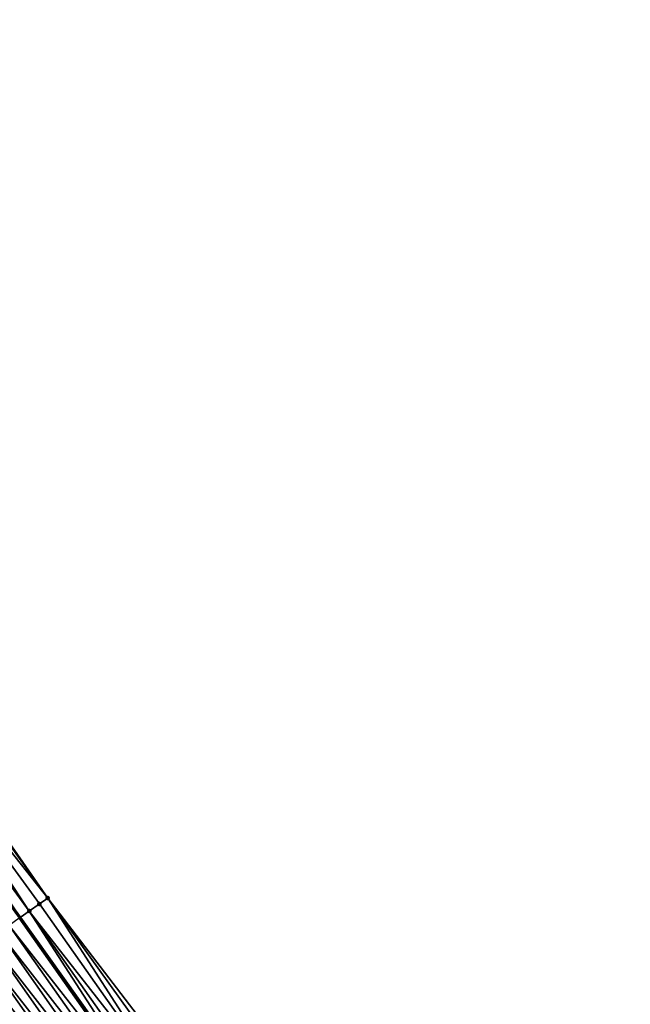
# Model space of a CAD drawing. Header units: feet. Extents: x 2017353 to 2024169, y 808050 to 818690.
# Tile 299 of 305: x 2023083 to 2023132, y 813715 to 813795. Entities that reach past the tile are written whole.
import ezdxf

# ---------------------------------------------------------------- set-up
doc = ezdxf.new("R2010")
doc.units = ezdxf.units.FT
doc.header["$MEASUREMENT"] = 0
for name, color, linetype, lineweight in [('EP_Travel Lane', 172, 'Continuous', 53), ('SB-Road Shots', 141, 'Continuous', 100), ('SB-Road X-Section', 40, 'Continuous', 13)]:
    doc.layers.add(name, color=color, linetype=linetype, lineweight=lineweight)
doc.layers.add('I-77-MM15-17_SB-Surface-BORDER', color=7, linetype='Continuous')
doc.layers.add('I-77-MM15-17_SB-Surface-TIN', color=7, linetype='Continuous')

msp = doc.modelspace()

# ---------------------------------------------------------------- linework, layer by layer
at = {"layer": 'EP_Travel Lane'}
msp.add_polyline3d([(2023022.87013042, 813802.7523768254, 308.1706826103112), (2023034.977134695, 813786.8482880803, 308.8740634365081), (2023047.084266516, 813770.9440317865, 309.571511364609), (2023059.192058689, 813754.6059007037, 310.2723964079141), (2023070.999675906, 813738.4784764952, 310.9698875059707), (2023082.927156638, 813722.1074260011, 311.6875594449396), (2023094.503306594, 813705.8125200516, 312.3790393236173), (2023106.078957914, 813689.5183159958, 313.0950110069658), (2023117.66792653, 813672.9413949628, 313.7577293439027), (2023129.028182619, 813656.4919666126, 314.3854467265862), (2023140.662172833, 813639.5990378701, 315.0095620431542), (2023151.539390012, 813622.8244211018, 315.6302828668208), (2023162.414023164, 813606.0537893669, 316.3875281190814), (2023173.289229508, 813589.2822736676, 317.1144895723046), (2023183.876974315, 813572.3268029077, 317.7604418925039), (2023194.421320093, 813555.3463802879, 318.4628187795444), (2023204.926228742, 813538.3413243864, 319.1687769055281)], dxfattribs=at)
at = {"layer": 'I-77-MM15-17_SB-Surface-BORDER', "color": 3, "linetype": 'Continuous', "lineweight": -3}
msp.add_polyline3d([(2023024.964333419, 813804.3748025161, 308.3566072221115), (2023036.946262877, 813788.3742271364, 309.0580661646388), (2023049.169284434, 813772.559950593, 309.7702060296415), (2023061.614257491, 813756.3884599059, 310.4876143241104), (2023073.555617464, 813740.3594481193, 311.1966983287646), (2023085.154819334, 813723.6827751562, 311.8932503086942), (2023097.306286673, 813707.7941838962, 312.6253809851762), (2023108.604489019, 813691.3039202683, 313.3191232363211), (2023120.218062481, 813674.6817501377, 313.9789343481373), (2023131.518725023, 813658.1914563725, 314.5969364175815), (2023143.673377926, 813641.498583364, 315.1908668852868), (2023153.677246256, 813624.1738184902, 315.7780576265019), (2023163.769587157, 813606.9100084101, 316.4957880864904), (2023174.75253143, 813590.2067672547, 317.2367992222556), (2023185.943921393, 813573.6322411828, 317.9227440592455), (2023194.975082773, 813555.6961595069, 318.5071512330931), (2023205.189514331, 813538.5075337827, 319.1876011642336)], dxfattribs=at)
at = {"layer": 'I-77-MM15-17_SB-Surface-TIN', "color": 128, "linetype": 'Continuous', "lineweight": -3}
for points in [[(2023085.154819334, 813723.6827751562, 311.8932503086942), (2023073.345000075, 813740.2048320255, 311.186981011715), (2023072.539911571, 813739.6116697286, 311.099540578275)], [(2023085.154819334, 813723.6827751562, 311.8932503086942), (2023073.555617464, 813740.3594481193, 311.1966983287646), (2023073.345000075, 813740.2048320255, 311.186981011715)], [(2023083.664390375, 813722.6283284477, 311.7451251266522), (2023072.539911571, 813739.6116697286, 311.099540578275), (2023071.734439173, 813739.0190317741, 311.0310322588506)], [(2023083.664390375, 813722.6283284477, 311.7451251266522), (2023084.480934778, 813723.2056166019, 311.8169760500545), (2023072.539911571, 813739.6116697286, 311.099540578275)], [(2023084.480934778, 813723.2056166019, 311.8169760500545), (2023085.154819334, 813723.6827751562, 311.8932503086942), (2023072.539911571, 813739.6116697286, 311.099540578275)], [(2023071.734439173, 813739.0190317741, 311.0310322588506), (2023070.999675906, 813738.4784764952, 310.9698875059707), (2023082.927156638, 813722.1074260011, 311.6875594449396)], [(2023082.847682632, 813722.0512725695, 311.6813538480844), (2023082.927156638, 813722.1074260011, 311.6875594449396), (2023070.999675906, 813738.4784764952, 310.9698875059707)], [(2023083.664390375, 813722.6283284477, 311.7451251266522), (2023071.734439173, 813739.0190317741, 311.0310322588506), (2023082.927156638, 813722.1074260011, 311.6875594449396)], [(2023095.978785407, 813706.8550641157, 312.4948224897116), (2023084.480934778, 813723.2056166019, 311.8169760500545), (2023083.664390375, 813722.6283284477, 311.7451251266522)], [(2023095.978785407, 813706.8550641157, 312.4948224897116), (2023085.154819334, 813723.6827751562, 311.8932503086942), (2023084.480934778, 813723.2056166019, 311.8169760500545)], [(2023095.978785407, 813706.8550641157, 312.4948224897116), (2023096.794964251, 813707.4328721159, 312.5847563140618), (2023085.154819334, 813723.6827751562, 311.8932503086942)], [(2023096.794964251, 813707.4328721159, 312.5847563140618), (2023097.306286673, 813707.7941838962, 312.6253809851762), (2023085.154819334, 813723.6827751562, 311.8932503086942)], [(2023083.664390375, 813722.6283284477, 311.7451251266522), (2023082.927156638, 813722.1074260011, 311.6875594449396), (2023094.503306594, 813705.8125200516, 312.3790393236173)], [(2023095.162069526, 813706.2780198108, 312.4314535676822), (2023083.664390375, 813722.6283284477, 311.7451251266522), (2023094.503306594, 813705.8125200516, 312.3790393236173)], [(2023095.162069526, 813706.2780198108, 312.4314535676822), (2023095.978785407, 813706.8550641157, 312.4948224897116), (2023083.664390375, 813722.6283284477, 311.7451251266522)], [(2023094.345386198, 813705.7009292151, 312.3664744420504), (2023082.847682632, 813722.0512725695, 311.6813538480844), (2023082.031413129, 813721.4735934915, 311.5959047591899)], [(2023094.345386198, 813705.7009292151, 312.3664744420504), (2023082.927156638, 813722.1074260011, 311.6875594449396), (2023082.847682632, 813722.0512725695, 311.6813538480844)], [(2023094.345386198, 813705.7009292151, 312.3664744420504), (2023094.503306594, 813705.8125200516, 312.3790393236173), (2023082.927156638, 813722.1074260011, 311.6875594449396)], [(2023092.712953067, 813704.5454204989, 312.1903386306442), (2023081.215199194, 813720.8958353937, 311.5077069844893), (2023080.398984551, 813720.318078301, 311.4195441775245)], [(2023093.529175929, 813705.123165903, 312.2780950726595), (2023082.031413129, 813721.4735934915, 311.5959047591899), (2023081.215199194, 813720.8958353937, 311.5077069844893)], [(2023092.712953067, 813704.5454204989, 312.1903386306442), (2023093.529175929, 813705.123165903, 312.2780950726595), (2023081.215199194, 813720.8958353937, 311.5077069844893)], [(2023093.529175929, 813705.123165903, 312.2780950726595), (2023094.345386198, 813705.7009292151, 312.3664744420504), (2023082.031413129, 813721.4735934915, 311.5959047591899)], [(2023091.896685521, 813703.9677386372, 312.1047924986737), (2023080.398984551, 813720.318078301, 311.4195441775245), (2023079.582649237, 813719.740492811, 311.3373505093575)], [(2023091.896685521, 813703.9677386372, 312.1047924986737), (2023092.712953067, 813704.5454204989, 312.1903386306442), (2023080.398984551, 813720.318078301, 311.4195441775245)], [(2023091.080291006, 813703.3902373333, 312.0255270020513), (2023079.582649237, 813719.740492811, 311.3373505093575), (2023078.766256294, 813719.1629892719, 311.2580074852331)], [(2023091.080291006, 813703.3902373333, 312.0255270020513), (2023091.896685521, 813703.9677386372, 312.1047924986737), (2023079.582649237, 813719.740492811, 311.3373505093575)], [(2023089.447514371, 813702.2352170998, 311.8663829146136), (2023077.949912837, 813718.5854153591, 311.1762165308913), (2023077.133573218, 813718.0078359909, 311.0942358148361)], [(2023090.263885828, 813702.8127511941, 311.9467890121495), (2023078.766256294, 813719.1629892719, 311.2580074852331), (2023077.949912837, 813718.5854153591, 311.1762165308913)], [(2023089.447514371, 813702.2352170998, 311.8663829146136), (2023090.263885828, 813702.8127511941, 311.9467890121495), (2023077.949912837, 813718.5854153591, 311.1762165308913)], [(2023090.263885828, 813702.8127511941, 311.9467890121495), (2023091.080291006, 813703.3902373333, 312.0255270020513), (2023078.766256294, 813719.1629892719, 311.2580074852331)], [(2023088.631066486, 813701.65779169, 311.7897573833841), (2023077.133573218, 813718.0078359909, 311.0942358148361), (2023076.317199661, 813717.4303048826, 311.0139338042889)], [(2023088.631066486, 813701.65779169, 311.7897573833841), (2023089.447514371, 813702.2352170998, 311.8663829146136), (2023077.133573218, 813718.0078359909, 311.0942358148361)], [(2023086.998328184, 813700.5027169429, 311.6287170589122), (2023075.500914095, 813716.8526486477, 310.9292793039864), (2023074.684552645, 813716.275100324, 310.8483784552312)], [(2023087.814639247, 813701.0803369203, 311.7121105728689), (2023076.317199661, 813717.4303048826, 311.0139338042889), (2023075.500914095, 813716.8526486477, 310.9292793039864)], [(2023086.998328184, 813700.5027169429, 311.6287170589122), (2023087.814639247, 813701.0803369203, 311.7121105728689), (2023075.500914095, 813716.8526486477, 310.9292793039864)], [(2023087.814639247, 813701.0803369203, 311.7121105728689), (2023088.631066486, 813701.65779169, 311.7897573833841), (2023076.317199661, 813717.4303048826, 311.0139338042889)], [(2023086.18201913, 813699.9250941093, 311.5452241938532), (2023074.684552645, 813716.275100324, 310.8483784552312), (2023073.868339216, 813715.6973415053, 310.7601556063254)], [(2023086.18201913, 813699.9250941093, 311.5452241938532), (2023086.998328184, 813700.5027169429, 311.6287170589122), (2023074.684552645, 813716.275100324, 310.8483784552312)], [(2023085.365761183, 813699.3473985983, 311.4592032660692), (2023073.868339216, 813715.6973415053, 310.7601556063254), (2023073.052065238, 813715.1196687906, 310.6749278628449)], [(2023085.365761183, 813699.3473985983, 311.4592032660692), (2023086.18201913, 813699.9250941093, 311.5452241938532), (2023073.868339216, 813715.6973415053, 310.7601556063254)], [(2023072.963417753, 813715.0569722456, 310.666575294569), (2023084.540112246, 813698.7630558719, 311.372172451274), (2023073.042677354, 813715.1130291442, 310.6740433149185)], [(2023084.549505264, 813698.7697002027, 311.3730820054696), (2023073.052065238, 813715.1196687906, 310.6749278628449), (2023073.042677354, 813715.1130291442, 310.6740433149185)], [(2023084.549505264, 813698.7697002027, 311.3730820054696), (2023073.042677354, 813715.1130291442, 310.6740433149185), (2023084.540112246, 813698.7630558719, 311.372172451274)], [(2023084.549505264, 813698.7697002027, 311.3730820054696), (2023085.365761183, 813699.3473985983, 311.4592032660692), (2023073.052065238, 813715.1196687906, 310.6749278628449)]]:
    msp.add_3dface(points, dxfattribs=at)
at = {"layer": 'SB-Road Shots', "lineweight": 100}
for p in [(2023084.480934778, 813723.2056166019, 311.8169760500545), (2023085.154819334, 813723.6827751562, 311.8932503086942), (2023083.664390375, 813722.6283284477, 311.7451251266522)]:
    msp.add_point(p, dxfattribs=at)
at = {"layer": 'SB-Road X-Section', "extrusion": (0.5748676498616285, -0.8174922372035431, 0.03512303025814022), "elevation": 497804.3691596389, "flags": 128}
msp.add_lwpolyline([(2122949.698821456, -17183.1067154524), (2122948.873113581, -17183.18303680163), (2122947.873113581, -17183.25493208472), (2122946.873113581, -17183.3187427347), (2122945.873113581, -17183.40424457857), (2122944.873113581, -17183.49249680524), (2122943.873113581, -17183.58071404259), (2122942.873113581, -17183.66295845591), (2122941.873113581, -17183.7423504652), (2122940.873113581, -17183.82419191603), (2122939.873113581, -17183.90622324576), (2122938.873113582, -17183.98657483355), (2122937.873113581, -17184.07128159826), (2122936.873113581, -17184.15223239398), (2122935.873113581, -17184.24050971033), (2122934.873113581, -17184.32579007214), (2122934.764535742, -17184.33414779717), (2122933.873113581, -17184.39440309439), (2122932.873113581, -17184.46403350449), (2122931.873113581, -17184.53658401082), (2122930.873113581, -17184.60737906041), (2122929.873113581, -17184.6738149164), (2122928.873113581, -17184.73754772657), (2122927.873113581, -17184.79961650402), (2122926.873113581, -17184.86519684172), (2122925.873113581, -17184.93222253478), (2122924.873113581, -17185.00085443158), (2122923.873113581, -17185.07154856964), (2122922.873113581, -17185.14611120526), (2122921.873113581, -17185.22581329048), (2122920.873113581, -17185.30850292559), (2122919.873113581, -17185.37270142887), (2122918.873113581, -17185.44553846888), (2122917.873113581, -17185.51390510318)], dxfattribs=at)

doc.saveas('drawing.dxf')
